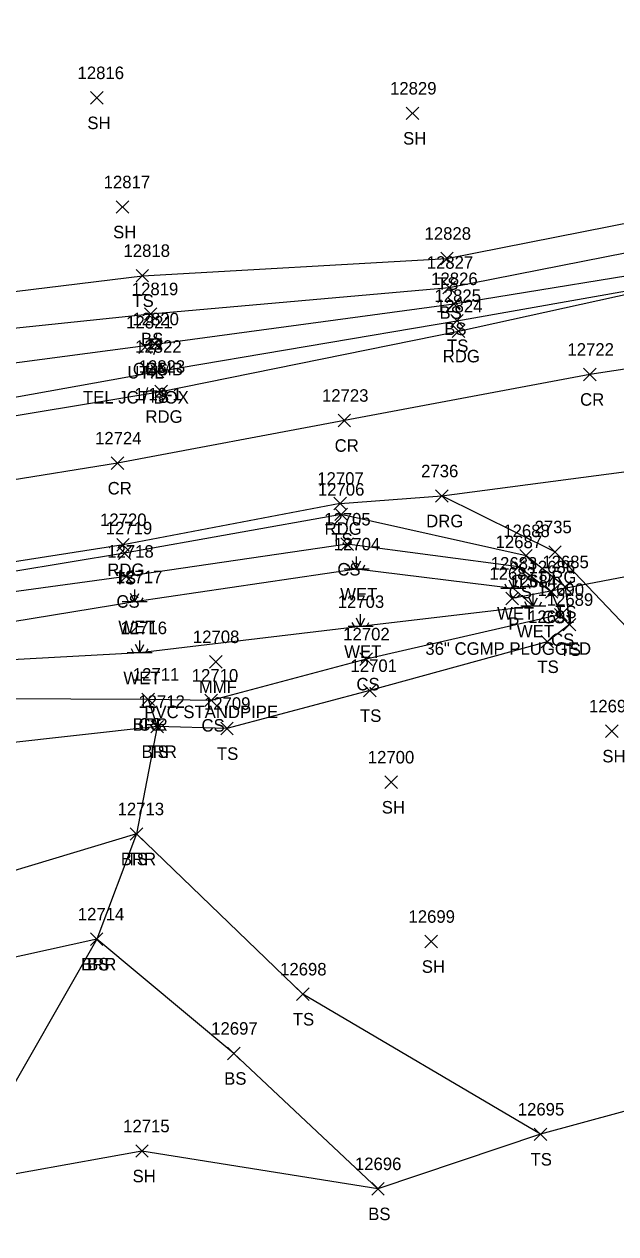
# Model space of a CAD drawing. Extents: x 1439173 to 1457902, y 641926 to 659889.
# Drawn here: x 1447365.2 to 1447459.9, y 649848.7 to 650042.1 of the extents above; entities that cross this region are included whole.
import ezdxf

# ---------------------------------------------------------------- set-up
doc = ezdxf.new("R2010")
doc.units = 0
for name, color, linetype in [('D_A', 7, 'Continuous'), ('D_C', 7, 'Continuous'), ('D_I', 7, 'Continuous'), ('D_TIC', 7, 'Continuous'), ('DCP', 7, 'Continuous'), ('L_A', 7, 'Continuous'), ('L_C', 7, 'Continuous'), ('L_I', 7, 'Continuous'), ('L_TIC', 7, 'Continuous'), ('LABL', 7, 'Continuous'), ('LELB', 7, 'Continuous'), ('LSOGP', 7, 'Continuous'), ('LWET', 7, 'Continuous'), ('P_A', 7, 'Continuous'), ('P_I', 7, 'Continuous'), ('P_TIC', 7, 'Continuous'), ('PEU', 7, 'Continuous'), ('PRC', 7, 'Continuous'), ('R_A', 7, 'Continuous'), ('R_I', 7, 'Continuous'), ('R_TIC', 7, 'Continuous'), ('RDG', 7, 'Continuous'), ('U_A', 7, 'Continuous'), ('U_C', 7, 'Continuous'), ('U_I', 7, 'Continuous'), ('UDEFAULT', 7, 'Continuous'), ('UP', 7, 'Continuous')]:
    doc.layers.add(name, color=color, linetype=linetype)

msp = doc.modelspace()

# ---------------------------------------------------------------- linework, layer by layer
at = {"layer": 'D_TIC'}
for points in [[(1447442.28, 649949.26), (1447444.28, 649951.26)], [(1447444.28, 649949.26), (1447442.28, 649951.26)]]:
    msp.add_lwpolyline(points, dxfattribs=at)
at = {"layer": 'DCP'}
msp.add_lwpolyline([(1447486.79, 649958.59), (1447443.28, 649950.26)], dxfattribs=at)
at = {"layer": 'L_TIC'}
for points in [[(1447375.84, 650029.3), (1447377.84, 650031.3)], [(1447377.84, 650029.3), (1447375.84, 650031.3)], [(1447426.35, 650026.83), (1447428.35, 650028.83)], [(1447428.35, 650026.83), (1447426.35, 650028.83)], [(1447379.96, 650011.85), (1447381.96, 650013.85)], [(1447381.96, 650011.85), (1447379.96, 650013.85)], [(1447431.86, 650003.62), (1447433.86, 650005.62)], [(1447433.86, 650003.62), (1447431.86, 650005.62)], [(1447383.13, 650000.87), (1447385.13, 650002.87)], [(1447385.13, 650000.87), (1447383.13, 650002.87)], [(1447432.21, 649998.98), (1447434.21, 650000.98)], [(1447434.21, 649998.98), (1447432.21, 650000.98)], [(1447432.98, 649996.37), (1447434.98, 649998.37)], [(1447434.98, 649996.37), (1447432.98, 649998.37)], [(1447384.47, 649994.75), (1447386.47, 649996.75)], [(1447386.47, 649994.75), (1447384.47, 649996.75)], [(1447433.45, 649993.67), (1447435.45, 649995.67)], [(1447435.45, 649993.67), (1447433.45, 649995.67)], [(1447385.21, 649989.94), (1447387.21, 649991.94)], [(1447387.21, 649989.94), (1447385.21, 649991.94)], [(1447385.56, 649985.55), (1447387.56, 649987.55)], [(1447387.56, 649985.55), (1447385.56, 649987.55)], [(1447414.94, 649962.71), (1447416.94, 649964.71)], [(1447416.94, 649962.71), (1447414.94, 649964.71)], [(1447415.88, 649957.94), (1447417.88, 649959.94)], [(1447417.88, 649957.94), (1447415.88, 649959.94)], [(1447380.29, 649956.52), (1447382.29, 649958.52)], [(1447382.29, 649956.52), (1447380.29, 649958.52)], [(1447444.51, 649956.08), (1447446.51, 649958.08)], [(1447446.51, 649956.08), (1447444.51, 649958.08)], [(1447380.54, 649952.79), (1447382.54, 649954.79)], [(1447382.54, 649952.79), (1447380.54, 649954.79)], [(1447443.28, 649954.31), (1447445.28, 649956.31)], [(1447445.28, 649954.31), (1447443.28, 649956.31)], [(1447450.75, 649951.11), (1447452.75, 649953.11)], [(1447452.75, 649951.11), (1447450.75, 649953.11)], [(1447450.75, 649951.11), (1447452.75, 649953.11)], [(1447452.75, 649951.11), (1447450.75, 649953.11)], [(1447448.6, 649950.29), (1447450.6, 649952.29)], [(1447450.6, 649950.29), (1447448.6, 649952.29)], [(1447448.6, 649950.29), (1447450.6, 649952.29)], [(1447450.6, 649950.29), (1447448.6, 649952.29)], [(1447450.07, 649946.68), (1447452.07, 649948.68)], [(1447452.07, 649946.68), (1447450.07, 649948.68)], [(1447451.46, 649945.09), (1447453.46, 649947.09)], [(1447453.46, 649945.09), (1447451.46, 649947.09)], [(1447447.91, 649942.35), (1447449.91, 649944.35)], [(1447449.91, 649942.35), (1447447.91, 649944.35)], [(1447418.93, 649939.57), (1447420.93, 649941.57)], [(1447420.93, 649939.57), (1447418.93, 649941.57)], [(1447394.88, 649939.14), (1447396.88, 649941.14)], [(1447396.88, 649939.14), (1447394.88, 649941.14)], [(1447419.53, 649934.53), (1447421.53, 649936.53)], [(1447421.53, 649934.53), (1447419.53, 649936.53)], [(1447384.06, 649933.13), (1447386.06, 649935.13)], [(1447386.06, 649933.13), (1447384.06, 649935.13)], [(1447384.06, 649933.13), (1447386.06, 649935.13)], [(1447386.06, 649933.13), (1447384.06, 649935.13)], [(1447384.06, 649933.13), (1447386.06, 649935.13)], [(1447386.06, 649933.13), (1447384.06, 649935.13)], [(1447394.14, 649932.98), (1447396.14, 649934.98)], [(1447396.14, 649932.98), (1447394.14, 649934.98)], [(1447385.51, 649928.78), (1447387.51, 649930.78)], [(1447387.51, 649928.78), (1447385.51, 649930.78)], [(1447385.51, 649928.78), (1447387.51, 649930.78)], [(1447387.51, 649928.78), (1447385.51, 649930.78)], [(1447396.66, 649928.47), (1447398.66, 649930.47)], [(1447398.66, 649928.47), (1447396.66, 649930.47)], [(1447458.22, 649928.06), (1447460.22, 649930.06)], [(1447460.22, 649928.06), (1447458.22, 649930.06)], [(1447422.94, 649919.89), (1447424.94, 649921.89)], [(1447424.94, 649919.89), (1447422.94, 649921.89)], [(1447382.19, 649911.62), (1447384.19, 649913.62)], [(1447384.19, 649911.62), (1447382.19, 649913.62)], [(1447382.19, 649911.62), (1447384.19, 649913.62)], [(1447384.19, 649911.62), (1447382.19, 649913.62)], [(1447375.83, 649894.8), (1447377.83, 649896.8)], [(1447377.83, 649894.8), (1447375.83, 649896.8)], [(1447375.83, 649894.8), (1447377.83, 649896.8)], [(1447377.83, 649894.8), (1447375.83, 649896.8)], [(1447429.34, 649894.42), (1447431.34, 649896.42)], [(1447431.34, 649894.42), (1447429.34, 649896.42)], [(1447408.79, 649886), (1447410.79, 649888)], [(1447410.79, 649886), (1447408.79, 649888)], [(1447397.77, 649876.53), (1447399.77, 649878.53)], [(1447399.77, 649876.53), (1447397.77, 649878.53)], [(1447446.82, 649863.61), (1447448.82, 649865.61)], [(1447448.82, 649863.61), (1447446.82, 649865.61)], [(1447383.07, 649860.93), (1447385.07, 649862.93)], [(1447385.07, 649860.93), (1447383.07, 649862.93)], [(1447420.82, 649854.88), (1447422.82, 649856.88)], [(1447422.82, 649854.88), (1447420.82, 649856.88)]]:
    msp.add_lwpolyline(points, dxfattribs=at)
at = {"layer": 'LABL'}
for points in [[(1447385.06, 649934.13), (1447347.92, 649934.26), (1447321.55, 649927.94), (1447285.64, 649921.95), (1447286.87, 649913.04)], [(1447385.06, 649934.13), (1447386.51, 649929.78), (1447383.19, 649912.62), (1447376.83, 649895.8), (1447354.38, 649856.57), (1447327, 649850.7), (1447321.38, 649875.96), (1447309.68, 649868.32), (1447301.28, 649890.55), (1447286.87, 649913.04)]]:
    msp.add_lwpolyline(points, dxfattribs=at)
at = {"layer": 'LELB'}
for points in [[(1447336.84, 649997.67), (1447350.2, 649988.54), (1447353.55, 649986.6), (1447386.21, 649990.94), (1447433.98, 649997.37), (1447473.27, 650003.76), (1447525.04, 650013.99), (1447537.78, 650016.23), (1447556.58, 650021.45), (1447574.53, 650029.71), (1447587.34, 650038.21)], [(1447327.79, 650001.51), (1447336.36, 650005.25), (1447353.59, 649998.12), (1447384.13, 650001.87), (1447432.86, 650004.62), (1447471.95, 650012.35), (1447522.29, 650021.57), (1447535.13, 650025.19)], [(1447336.84, 649997.67), (1447353.76, 649992.45), (1447385.47, 649995.75), (1447433.21, 649999.98), (1447472.46, 650007.72), (1447523.66, 650018.63), (1447536.97, 650019.79), (1447549.55, 650022.71)], [(1447351.53, 649980.27), (1447386.56, 649986.55), (1447434.45, 649994.67), (1447473.97, 650001.65)], [(1447451.75, 649952.11), (1447445.51, 649957.08), (1447415.94, 649963.71), (1447381.29, 649957.52), (1447345.16, 649951.56), (1447316.83, 649946.93), (1447284.01, 649941.25), (1447257.82, 649936.84)], [(1447449.6, 649951.29), (1447444.28, 649955.31), (1447416.88, 649958.94), (1447381.54, 649953.79), (1447345.98, 649948.92), (1447317.36, 649943.11), (1447284.72, 649938.7), (1447258.12, 649933.31)], [(1447451.75, 649952.11), (1447452.46, 649946.09), (1447448.91, 649943.35), (1447420.53, 649935.53), (1447397.66, 649929.47), (1447386.51, 649929.78), (1447348.67, 649925.57), (1447324.96, 649922.72), (1447312.16, 649913.95)], [(1447449.6, 649951.29), (1447451.07, 649947.68), (1447419.93, 649940.57), (1447395.14, 649933.98), (1447385.06, 649934.13)], [(1447421.82, 649855.88), (1447398.77, 649877.53), (1447376.83, 649895.8), (1447349.03, 649889.67), (1447321.38, 649875.96), (1447316.77, 649891.83), (1447317.16, 649897.75), (1447305.49, 649912.52)], [(1447447.82, 649864.61), (1447409.79, 649887), (1447383.19, 649912.62), (1447345.64, 649901.36), (1447321.81, 649890.17), (1447322.13, 649899.65), (1447312.16, 649913.95)]]:
    msp.add_lwpolyline(points, dxfattribs=at)
at = {"layer": 'LSOGP'}
msp.add_lwpolyline([(1447486.65, 649875.18), (1447447.82, 649864.61), (1447421.82, 649855.88), (1447384.07, 649861.93), (1447354.38, 649856.57), (1447327.01, 649850.7), (1447309.68, 649868.32), (1447265.11, 649873.14), (1447262.25, 649899.22), (1447261.13, 649918.51), (1447259.68, 649924.24), (1447258.58, 649929.43), (1447258.12, 649933.31), (1447257.82, 649936.84), (1447257.34, 649938.21), (1447256.04, 649949.36), (1447255.04, 649960.44), (1447254.83, 649963.5), (1447254.49, 649968.74), (1447254.37, 649970.72), (1447253.44, 649978.4), (1447250.92, 649990.98), (1447243.95, 650015.77), (1447236.11, 650044.96)], dxfattribs=at)
at = {"layer": 'LWET'}
for p, q in [((1447418.4, 649954.96), (1447418.4, 649956.96)), ((1447420.4, 649954.96), (1447416.4, 649954.96)), ((1447417.4, 649954.96), (1447417.07, 649955.63)), ((1447418.4, 649954.96), (1447417.74, 649956.29)), ((1447418.4, 649954.96), (1447419.07, 649956.29)), ((1447419.4, 649954.96), (1447419.74, 649955.63)), ((1447443.49, 649951.88), (1447442.83, 649953.21)), ((1447443.49, 649951.88), (1447442.83, 649953.21)), ((1447443.49, 649951.88), (1447443.49, 649953.88)), ((1447443.49, 649951.88), (1447443.49, 649953.88)), ((1447443.49, 649951.88), (1447444.16, 649953.21)), ((1447443.49, 649951.88), (1447444.16, 649953.21)), ((1447382.91, 649949.71), (1447382.24, 649951.05)), ((1447382.91, 649949.71), (1447382.91, 649951.71)), ((1447382.91, 649949.71), (1447383.58, 649951.05)), ((1447445.49, 649951.88), (1447441.49, 649951.88)), ((1447445.49, 649951.88), (1447441.49, 649951.88)), ((1447442.49, 649951.88), (1447442.16, 649952.54)), ((1447442.49, 649951.88), (1447442.16, 649952.54)), ((1447444.49, 649951.88), (1447444.83, 649952.54)), ((1447444.49, 649951.88), (1447444.83, 649952.54)), ((1447446.66, 649949.04), (1447446.66, 649951.04)), ((1447384.91, 649949.71), (1447380.91, 649949.71)), ((1447381.91, 649949.71), (1447381.58, 649950.38)), ((1447383.91, 649949.71), (1447384.24, 649950.38)), ((1447448.66, 649949.04), (1447444.66, 649949.04)), ((1447445.66, 649949.04), (1447445.33, 649949.71)), ((1447446.66, 649949.04), (1447445.99, 649950.38)), ((1447446.66, 649949.04), (1447447.33, 649950.38)), ((1447447.66, 649949.04), (1447447.99, 649949.71)), ((1447419.05, 649945.76), (1447418.38, 649947.1)), ((1447419.05, 649945.76), (1447419.05, 649947.76)), ((1447419.05, 649945.76), (1447419.71, 649947.1)), ((1447421.05, 649945.76), (1447417.05, 649945.76)), ((1447418.05, 649945.76), (1447417.71, 649946.43)), ((1447420.05, 649945.76), (1447420.38, 649946.43)), ((1447383.71, 649941.56), (1447383.71, 649943.56)), ((1447385.71, 649941.56), (1447381.71, 649941.56)), ((1447382.71, 649941.56), (1447382.38, 649942.23)), ((1447383.71, 649941.56), (1447383.04, 649942.89)), ((1447383.71, 649941.56), (1447384.38, 649942.89)), ((1447384.71, 649941.56), (1447385.04, 649942.23))]:
    msp.add_line(p, q, dxfattribs=at)
for points in [[(1447443.49, 649951.88), (1447418.4, 649954.96), (1447382.91, 649949.71), (1447346.76, 649943.79), (1447318.09, 649938.99), (1447284.65, 649935.45), (1447258.58, 649929.43)], [(1447443.49, 649951.88), (1447446.66, 649949.04), (1447419.05, 649945.76), (1447383.71, 649941.56), (1447347.63, 649939.59), (1447318.85, 649933.74), (1447285.61, 649930.7), (1447259.67, 649924.24)]]:
    msp.add_lwpolyline(points, dxfattribs=at)
at = {"layer": 'P_TIC'}
for points in [[(1447433.69, 649992.01), (1447435.69, 649994.01)], [(1447435.69, 649992.01), (1447433.69, 649994.01)], [(1447454.72, 649985.08), (1447456.72, 649987.08)], [(1447456.72, 649985.08), (1447454.72, 649987.08)], [(1447386.13, 649982.35), (1447388.13, 649984.35)], [(1447388.13, 649982.35), (1447386.13, 649984.35)], [(1447415.45, 649977.72), (1447417.45, 649979.72)], [(1447417.45, 649977.72), (1447415.45, 649979.72)], [(1447379.15, 649970.89), (1447381.15, 649972.89)], [(1447381.15, 649970.89), (1447379.15, 649972.89)], [(1447414.78, 649964.45), (1447416.78, 649966.45)], [(1447416.78, 649964.45), (1447414.78, 649966.45)], [(1447380.04, 649957.85), (1447382.04, 649959.85)], [(1447382.04, 649957.85), (1447380.04, 649959.85)]]:
    msp.add_lwpolyline(points, dxfattribs=at)
at = {"layer": 'PEU'}
for points in [[(1447255.04, 649960.44), (1447301.63, 649968.78), (1447314.26, 649970.74), (1447353.85, 649977.84), (1447387.13, 649983.35), (1447434.69, 649993.01), (1447473.97, 650001.65), (1447525.35, 650011.93), (1447539.25, 650015.1), (1447557.08, 650018.09), (1447577.41, 650021.11), (1447592.46, 650027.53)], [(1447415.78, 649965.45), (1447432.04, 649966.65)], [(1447415.78, 649965.45), (1447381.04, 649958.85), (1447344.9, 649953.19), (1447316.3, 649948.73), (1447283.59, 649943.15), (1447257.34, 649938.21)]]:
    msp.add_lwpolyline(points, dxfattribs=at)
at = {"layer": 'PRC'}
msp.add_lwpolyline([(1447611.58, 650013.54), (1447600.95, 650010.55), (1447583.38, 650006.2), (1447545.94, 650000.68), (1447510.72, 649994.61), (1447491.35, 649991.53), (1447455.72, 649986.08), (1447416.45, 649978.72), (1447380.15, 649971.89), (1447343.1, 649965.91), (1447315.57, 649959.21), (1447281.9, 649953.89), (1447256.03, 649949.36)], dxfattribs=at)
at = {"layer": 'R_TIC'}
for points in [[(1447431.04, 649965.65), (1447433.04, 649967.65)], [(1447433.04, 649965.65), (1447431.04, 649967.65)], [(1447449.13, 649956.7), (1447451.13, 649958.7)], [(1447451.13, 649956.7), (1447449.13, 649958.7)]]:
    msp.add_lwpolyline(points, dxfattribs=at)
at = {"layer": 'RDG'}
for points in [[(1447432.04, 649966.65), (1447479.38, 649972.92)], [(1447635.81, 649599.13), (1447618.39, 649652.55), (1447593.64, 649710.76), (1447566.69, 649779.49), (1447539.81, 649843.35), (1447518.19, 649884.17), (1447492.91, 649913.46), (1447464.85, 649942.29), (1447450.13, 649957.7), (1447432.04, 649966.65)]]:
    msp.add_lwpolyline(points, dxfattribs=at)
at = {"layer": 'UDEFAULT'}
for points in [[(1447383.56, 649989.43), (1447385.56, 649991.43)], [(1447385.56, 649989.43), (1447383.56, 649991.43)]]:
    msp.add_lwpolyline(points, dxfattribs=at)
at = {"layer": 'UP'}
for p, q in [((1447385.38, 649990.11), (1447385.38, 649991.78)), ((1447385.38, 649991.78), (1447387.05, 649991.78)), ((1447386.46, 649992.61), (1447386.21, 649991.78)), ((1447387.05, 649991.78), (1447387.05, 649990.11)), ((1447387.05, 649990.11), (1447385.38, 649990.11)), ((1447385.96, 649989.28), (1447386.21, 649990.11)), ((1447386.21, 649990.94), (1447386.21, 649990.94))]:
    msp.add_line(p, q, dxfattribs=at)
msp.add_circle((1447386.21, 649990.94), 0.833, dxfattribs=at)

# ---------------------------------------------------------------- texts
at = {"layer": 'D_A'}
msp.add_text('P', height=2, dxfattribs=at).set_placement((1447442.66, 649945.26))
at = {"layer": 'D_C'}
msp.add_text('36" CGMP PLUGGED', height=2, dxfattribs=at).set_placement((1447429.4, 649941.26))
at = {"layer": 'D_I'}
msp.add_text('12682', height=2, dxfattribs=at).set_placement((1447439.64, 649953.26))
at = {"layer": 'L_A'}
for s, p in [('SH', (1447375.33, 650025.3)), ('SH', (1447425.84, 650022.83)), ('SH', (1447379.45, 650007.85)), ('TS', (1447431.27, 649999.62)), ('TS', (1447382.54, 649996.87)), ('BS', (1447431.66, 649994.98)), ('BS', (1447432.42, 649992.37)), ('BS', (1447383.91, 649990.75)), ('TS', (1447432.86, 649989.67)), ('BS', (1447384.65, 649985.94)), ('TS', (1447384.97, 649981.55)), ('TS', (1447414.35, 649958.71)), ('CS', (1447415.32, 649953.94)), ('TS', (1447379.7, 649952.52)), ('TS', (1447443.92, 649952.08)), ('WET', (1447415.78, 649949.96)), ('CS', (1447442.72, 649950.31)), ('CS', (1447379.98, 649948.79)), ('TS', (1447450.16, 649947.11)), ('TS', (1447450.16, 649947.11)), ('WET', (1447440.87, 649946.88)), ('WET', (1447440.87, 649946.88)), ('CS', (1447448.04, 649946.29)), ('CS', (1447448.04, 649946.29)), ('WET', (1447380.29, 649944.71)), ('WET', (1447444.04, 649944.04)), ('CS', (1447449.51, 649942.68)), ('TS', (1447450.87, 649941.09)), ('WET', (1447416.42, 649940.76)), ('TS', (1447447.32, 649938.35)), ('WET', (1447381.09, 649936.56)), ('CS', (1447418.37, 649935.57)), ('MMF', (1447393.16, 649935.14)), ('TS', (1447418.94, 649930.53)), ('BRR', (1447382.55, 649929.13)), ('BRL', (1447382.6, 649929.13)), ('CS', (1447383.5, 649929.13)), ('CS', (1447393.59, 649928.98)), ('BRR', (1447384, 649924.78)), ('TS', (1447384.92, 649924.78)), ('TS', (1447396.06, 649924.47)), ('SH', (1447457.71, 649924.06)), ('SH', (1447422.43, 649915.89)), ('BRR', (1447380.68, 649907.62)), ('TS', (1447381.6, 649907.62)), ('BS', (1447375.27, 649890.8)), ('BRR', (1447374.32, 649890.8)), ('SH', (1447428.83, 649890.42)), ('TS', (1447408.2, 649882)), ('BS', (1447397.21, 649872.53)), ('TS', (1447446.23, 649859.61)), ('SH', (1447382.56, 649856.93)), ('BS', (1447420.26, 649850.88))]:
    msp.add_text(s, height=2, dxfattribs=at).set_placement(p)
at = {"layer": 'L_C'}
msp.add_text('PVC STANDPIPE', height=2, dxfattribs=at).set_placement((1447384.44, 649931.14))
at = {"layer": 'L_I'}
for s, p in [('12816', (1447373.76, 650033.3)), ('12829', (1447423.75, 650030.83)), ('12817', (1447377.94, 650015.85)), ('12828', (1447429.27, 650007.62)), ('12818', (1447381.11, 650004.87)), ('12827', (1447429.62, 650002.98)), ('12826', (1447430.33, 650000.37)), ('12819', (1447382.44, 649998.75)), ('12825', (1447430.86, 649997.67)), ('12820', (1447382.54, 649993.94)), ('12822', (1447382.97, 649989.55)), ('12706', (1447412.21, 649966.71)), ('12719', (1447378.26, 649960.52)), ('12705', (1447413.21, 649961.94)), ('12688', (1447441.87, 649960.08)), ('12718', (1447378.51, 649956.79)), ('12704', (1447414.74, 649957.96)), ('12687', (1447440.64, 649958.31)), ('12683', (1447439.86, 649954.88)), ('12683', (1447439.86, 649954.88)), ('12685', (1447448.11, 649955.11)), ('12685', (1447448.11, 649955.11)), ('12717', (1447379.89, 649952.71)), ('12686', (1447445.91, 649954.29)), ('12686', (1447445.91, 649954.29)), ('12684', (1447443.02, 649952.04)), ('12690', (1447447.35, 649950.68)), ('12689', (1447448.82, 649949.09)), ('12703', (1447415.38, 649948.76)), ('12691', (1447445.83, 649946.35)), ('12716', (1447380.63, 649944.56)), ('12708', (1447392.21, 649943.14)), ('12702', (1447416.26, 649943.57)), ('12701', (1447417.42, 649938.53)), ('12711', (1447382.6, 649937.13)), ('12711', (1447382.6, 649937.13)), ('12711', (1447382.6, 649937.13)), ('12710', (1447392.03, 649936.98)), ('12712', (1447383.49, 649932.78)), ('12712', (1447383.49, 649932.78)), ('12709', (1447393.98, 649932.47)), ('12692', (1447455.58, 649932.06)), ('12700', (1447420.19, 649923.89)), ('12713', (1447380.17, 649915.62)), ('12713', (1447380.17, 649915.62)), ('12714', (1447373.8, 649898.8)), ('12714', (1447373.8, 649898.8)), ('12699', (1447426.7, 649898.42)), ('12698', (1447406.16, 649890)), ('12697', (1447395.14, 649880.53)), ('12695', (1447444.18, 649867.61)), ('12715', (1447381.05, 649864.93)), ('12696', (1447418.13, 649858.88))]:
    msp.add_text(s, height=2, dxfattribs=at).set_placement(p)
at = {"layer": 'P_A'}
for s, p in [('RDG', (1447432.18, 649988.01)), ('CR', (1447454.15, 649981.08)), ('RDG', (1447384.62, 649978.35)), ('CR', (1447414.89, 649973.72)), ('CR', (1447378.58, 649966.89)), ('RDG', (1447413.27, 649960.45)), ('RDG', (1447378.52, 649953.85))]:
    msp.add_text(s, height=2, dxfattribs=at).set_placement(p)
at = {"layer": 'P_I'}
for s, p in [('12824', (1447431.1, 649996.01)), ('12722', (1447452.13, 649989.08)), ('12823', (1447383.54, 649986.35)), ('12723', (1447412.86, 649981.72)), ('12724', (1447376.56, 649974.89)), ('12707', (1447412.11, 649968.45)), ('12720', (1447377.36, 649961.85))]:
    msp.add_text(s, height=2, dxfattribs=at).set_placement(p)
at = {"layer": 'R_A'}
for p in [(1447429.53, 649961.65), (1447447.62, 649952.7)]:
    msp.add_text('DRG', height=2, dxfattribs=at).set_placement(p)
at = {"layer": 'R_I'}
for s, p in [('2736', (1447428.72, 649969.65)), ('2735', (1447446.87, 649960.7))]:
    msp.add_text(s, height=2, dxfattribs=at).set_placement(p)
at = {"layer": 'U_A'}
for s, p in [('COMB', (1447382.6, 649985.94)), ('UTIL', (1447381.73, 649985.43))]:
    msp.add_text(s, height=2, dxfattribs=at).set_placement(p)
at = {"layer": 'U_C'}
for s, p in [('1/19-1', (1447382.86, 649981.94)), ('TEL JCT BOX', (1447374.62, 649981.43))]:
    msp.add_text(s, height=2, dxfattribs=at).set_placement(p)
at = {"layer": 'U_I'}
for s, p in [('12821', (1447381.54, 649993.43)), ('12820', (1447382.54, 649993.94))]:
    msp.add_text(s, height=2, dxfattribs=at).set_placement(p)

doc.saveas('drawing.dxf')
